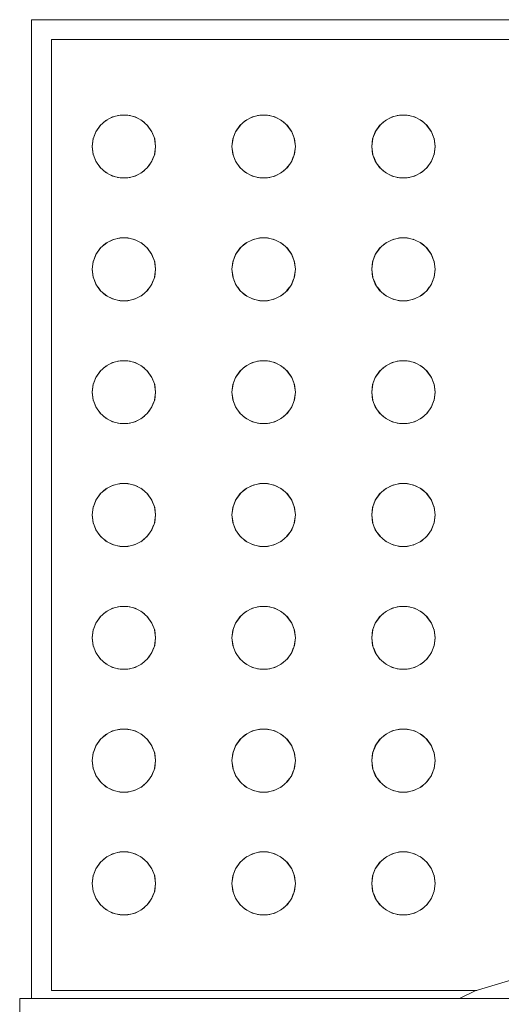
# Model space of a CAD drawing. Header units: millimetres. Extents: x 321 to 585, y -277 to 9.
# Tile 655 of 656: x 346.002 to 346.245, y -38.16 to -37.663. Entities that reach past the tile are written whole.
import ezdxf

# ---------------------------------------------------------------- set-up
doc = ezdxf.new("R2010")
doc.units = ezdxf.units.MM
doc.header["$MEASUREMENT"] = 0
doc.layers.add('IFC-Elemento construtivo genérico-Contorno', color=253, linetype='Continuous', lineweight=5)

msp = doc.modelspace()

# ---------------------------------------------------------------- linework, layer by layer
at = {"layer": 'IFC-Elemento construtivo genérico-Contorno', "lineweight": 5}
for p, q in [((346.00849, -38.15717), (346.00849, -37.66317)), ((346.00849, -37.66317), (347.36849, -37.66317)), ((346.01849, -38.15317), (346.01849, -37.67317)), ((346.01849, -37.67317), (347.35849, -37.67317)), ((346.04595, -37.714), (346.04937, -37.71221)), ((346.04809, -37.71287), (346.0502, -37.712)), ((346.04937, -37.71221), (346.05311, -37.71128)), ((346.05193, -37.71157), (346.05416, -37.71128)), ((346.05311, -37.71128), (346.05697, -37.71128)), ((346.05593, -37.71128), (346.05816, -37.71157)), ((346.05697, -37.71128), (346.06072, -37.71221)), ((346.05989, -37.712), (346.06199, -37.71287)), ((346.06072, -37.71221), (346.06413, -37.714)), ((346.11644, -37.714), (346.11986, -37.71221)), ((346.11859, -37.71287), (346.12068, -37.712)), ((346.11986, -37.71221), (346.12361, -37.71128)), ((346.12242, -37.71157), (346.12465, -37.71128)), ((346.12361, -37.71128), (346.12746, -37.71128)), ((346.12642, -37.71128), (346.12865, -37.71157)), ((346.12746, -37.71128), (346.13121, -37.71221)), ((346.13039, -37.712), (346.13248, -37.71287)), ((346.13121, -37.71221), (346.13462, -37.714)), ((346.18694, -37.714), (346.19035, -37.71221)), ((346.18908, -37.71287), (346.19117, -37.712)), ((346.19035, -37.71221), (346.1941, -37.71128)), ((346.19291, -37.71157), (346.19514, -37.71128)), ((346.1941, -37.71128), (346.19795, -37.71128)), ((346.19691, -37.71128), (346.19914, -37.71157)), ((346.19795, -37.71128), (346.2017, -37.71221)), ((346.20088, -37.712), (346.20297, -37.71287)), ((346.2017, -37.71221), (346.20512, -37.714)), ((346.04088, -37.71973), (346.04349, -37.71618)), ((346.04088, -37.71973), (346.04307, -37.71656)), ((346.04307, -37.71656), (346.04595, -37.714)), ((346.04469, -37.71512), (346.04657, -37.71367)), ((346.06351, -37.71367), (346.06538, -37.71511)), ((346.06413, -37.714), (346.06702, -37.71656)), ((346.0666, -37.71618), (346.06921, -37.71973)), ((346.06702, -37.71656), (346.06921, -37.71973)), ((346.11137, -37.71973), (346.11397, -37.71618)), ((346.11137, -37.71973), (346.11356, -37.71656)), ((346.11356, -37.71656), (346.11644, -37.714)), ((346.11519, -37.71511), (346.11706, -37.71367)), ((346.134, -37.71367), (346.13587, -37.7151)), ((346.13462, -37.714), (346.13751, -37.71656)), ((346.1371, -37.71619), (346.1397, -37.71973)), ((346.13751, -37.71656), (346.1397, -37.71973)), ((346.18186, -37.71973), (346.18446, -37.71619)), ((346.18186, -37.71973), (346.18405, -37.71656)), ((346.18405, -37.71656), (346.18694, -37.714)), ((346.18569, -37.7151), (346.18756, -37.71367)), ((346.2045, -37.71367), (346.20637, -37.71511)), ((346.20512, -37.714), (346.208, -37.71656)), ((346.20759, -37.71618), (346.21019, -37.71973)), ((346.208, -37.71656), (346.21019, -37.71973)), ((346.03951, -37.72334), (346.04106, -37.71947)), ((346.03951, -37.72334), (346.04088, -37.71973)), ((346.06902, -37.71947), (346.07058, -37.72334)), ((346.06921, -37.71973), (346.07058, -37.72334)), ((346.11, -37.72334), (346.11156, -37.71947)), ((346.11, -37.72334), (346.11137, -37.71973)), ((346.13951, -37.71947), (346.14107, -37.72334)), ((346.1397, -37.71973), (346.14107, -37.72334)), ((346.18049, -37.72334), (346.18205, -37.71947)), ((346.18049, -37.72334), (346.18186, -37.71973)), ((346.21, -37.71947), (346.21156, -37.72334)), ((346.21019, -37.71973), (346.21156, -37.72334)), ((346.03904, -37.72717), (346.03959, -37.72303)), ((346.03904, -37.72717), (346.03951, -37.72334)), ((346.03904, -37.72717), (346.03959, -37.73131)), ((346.03904, -37.72717), (346.03951, -37.731)), ((346.0705, -37.72303), (346.07104, -37.72717)), ((346.0705, -37.73131), (346.07104, -37.72717)), ((346.07058, -37.72334), (346.07104, -37.72717)), ((346.07058, -37.731), (346.07104, -37.72717)), ((346.10954, -37.72717), (346.11008, -37.72303)), ((346.10954, -37.72717), (346.11, -37.72334)), ((346.10954, -37.72717), (346.11008, -37.73131)), ((346.10954, -37.72717), (346.11, -37.731)), ((346.14099, -37.72303), (346.14153, -37.72717)), ((346.14099, -37.73131), (346.14153, -37.72717)), ((346.14107, -37.72334), (346.14153, -37.72717)), ((346.14107, -37.731), (346.14153, -37.72717)), ((346.18003, -37.72717), (346.18057, -37.72303)), ((346.18003, -37.72717), (346.18049, -37.72334)), ((346.18003, -37.72717), (346.18057, -37.73131)), ((346.18003, -37.72717), (346.18049, -37.731)), ((346.21148, -37.72303), (346.21203, -37.72717)), ((346.21148, -37.73131), (346.21203, -37.72717)), ((346.21156, -37.72334), (346.21203, -37.72717)), ((346.21156, -37.731), (346.21203, -37.72717)), ((346.03951, -37.731), (346.04088, -37.7346)), ((346.04003, -37.73237), (346.04106, -37.73488)), ((346.06921, -37.7346), (346.07058, -37.731)), ((346.11, -37.731), (346.11137, -37.7346)), ((346.1397, -37.7346), (346.14107, -37.731)), ((346.18049, -37.731), (346.18186, -37.7346)), ((346.21019, -37.7346), (346.21156, -37.731)), ((346.04088, -37.7346), (346.04307, -37.73778)), ((346.04198, -37.73619), (346.04345, -37.73812)), ((346.06664, -37.73811), (346.06809, -37.73623)), ((346.06702, -37.73778), (346.06921, -37.7346)), ((346.06902, -37.73487), (346.07003, -37.73244)), ((346.11053, -37.73239), (346.11156, -37.73489)), ((346.11137, -37.7346), (346.11356, -37.73778)), ((346.11246, -37.73619), (346.11394, -37.73812)), ((346.13714, -37.73811), (346.13858, -37.73622)), ((346.13751, -37.73778), (346.1397, -37.7346)), ((346.13951, -37.73488), (346.14051, -37.73246)), ((346.18105, -37.73246), (346.18205, -37.73488)), ((346.18186, -37.7346), (346.18405, -37.73778)), ((346.18298, -37.73622), (346.18443, -37.73811)), ((346.20762, -37.73812), (346.2091, -37.73619)), ((346.208, -37.73778), (346.21019, -37.7346)), ((346.21, -37.73489), (346.21103, -37.73239)), ((346.04307, -37.73778), (346.04595, -37.74033)), ((346.04471, -37.73924), (346.04655, -37.74065)), ((346.04595, -37.74033), (346.04937, -37.74213)), ((346.0481, -37.74147), (346.05023, -37.74235)), ((346.04937, -37.74213), (346.05311, -37.74305)), ((346.05697, -37.74305), (346.06072, -37.74213)), ((346.05986, -37.74235), (346.06199, -37.74147)), ((346.06072, -37.74213), (346.06413, -37.74033)), ((346.06354, -37.74065), (346.06536, -37.73925)), ((346.06413, -37.74033), (346.06702, -37.73778)), ((346.11356, -37.73778), (346.11644, -37.74033)), ((346.11521, -37.73924), (346.11704, -37.74065)), ((346.11644, -37.74033), (346.11986, -37.74213)), ((346.1186, -37.74147), (346.12072, -37.74234)), ((346.11986, -37.74213), (346.12361, -37.74305)), ((346.12746, -37.74305), (346.13121, -37.74213)), ((346.13035, -37.74234), (346.13247, -37.74147)), ((346.13121, -37.74213), (346.13462, -37.74033)), ((346.13403, -37.74065), (346.13584, -37.73925)), ((346.13462, -37.74033), (346.13751, -37.73778)), ((346.18405, -37.73778), (346.18694, -37.74033)), ((346.18572, -37.73925), (346.18753, -37.74065)), ((346.18694, -37.74033), (346.19035, -37.74213)), ((346.18909, -37.74147), (346.19121, -37.74234)), ((346.19035, -37.74213), (346.1941, -37.74305)), ((346.19795, -37.74305), (346.2017, -37.74213)), ((346.20084, -37.74234), (346.20296, -37.74147)), ((346.2017, -37.74213), (346.20512, -37.74033)), ((346.20452, -37.74065), (346.20635, -37.73924)), ((346.20512, -37.74033), (346.208, -37.73778)), ((346.0519, -37.74275), (346.05416, -37.74305)), ((346.05311, -37.74305), (346.05697, -37.74305)), ((346.05593, -37.74305), (346.05819, -37.74275)), ((346.12239, -37.74276), (346.12465, -37.74305)), ((346.12361, -37.74305), (346.12746, -37.74305)), ((346.12642, -37.74305), (346.12868, -37.74276)), ((346.19288, -37.74276), (346.19514, -37.74305)), ((346.1941, -37.74305), (346.19795, -37.74305)), ((346.19691, -37.74305), (346.19917, -37.74276)), ((346.04307, -37.77856), (346.04595, -37.776)), ((346.04469, -37.77712), (346.04657, -37.77568)), ((346.04595, -37.776), (346.04937, -37.77421)), ((346.04809, -37.77488), (346.0502, -37.77401)), ((346.04937, -37.77421), (346.05311, -37.77328)), ((346.05193, -37.77358), (346.05416, -37.77328)), ((346.05311, -37.77328), (346.05697, -37.77328)), ((346.05593, -37.77328), (346.05816, -37.77358)), ((346.05697, -37.77328), (346.06072, -37.77421)), ((346.05989, -37.77401), (346.06199, -37.77488)), ((346.06072, -37.77421), (346.06413, -37.776)), ((346.06351, -37.77568), (346.06538, -37.77711)), ((346.06413, -37.776), (346.06702, -37.77856)), ((346.11356, -37.77856), (346.11644, -37.776)), ((346.11519, -37.77711), (346.11706, -37.77568)), ((346.11644, -37.776), (346.11986, -37.77421)), ((346.11859, -37.77488), (346.12068, -37.77401)), ((346.11986, -37.77421), (346.12361, -37.77328)), ((346.12242, -37.77358), (346.12465, -37.77328)), ((346.12361, -37.77328), (346.12746, -37.77328)), ((346.12642, -37.77328), (346.12865, -37.77358)), ((346.12746, -37.77328), (346.13121, -37.77421)), ((346.13039, -37.77401), (346.13248, -37.77488)), ((346.13121, -37.77421), (346.13462, -37.776)), ((346.134, -37.77568), (346.13587, -37.7771)), ((346.13462, -37.776), (346.13751, -37.77856)), ((346.18405, -37.77856), (346.18694, -37.776)), ((346.18569, -37.7771), (346.18756, -37.77568)), ((346.18694, -37.776), (346.19035, -37.77421)), ((346.18908, -37.77488), (346.19117, -37.77401)), ((346.19035, -37.77421), (346.1941, -37.77328)), ((346.19291, -37.77358), (346.19514, -37.77328)), ((346.1941, -37.77328), (346.19795, -37.77328)), ((346.19691, -37.77328), (346.19914, -37.77358)), ((346.19795, -37.77328), (346.2017, -37.77421)), ((346.20088, -37.77401), (346.20297, -37.77488)), ((346.2017, -37.77421), (346.20512, -37.776)), ((346.2045, -37.77568), (346.20637, -37.77711)), ((346.20512, -37.776), (346.208, -37.77856)), ((346.03951, -37.78534), (346.04106, -37.78149)), ((346.03951, -37.78534), (346.04088, -37.78173)), ((346.04088, -37.78173), (346.04349, -37.77819)), ((346.04088, -37.78173), (346.04307, -37.77856)), ((346.0666, -37.77819), (346.06921, -37.78173)), ((346.06702, -37.77856), (346.06921, -37.78173)), ((346.06903, -37.78149), (346.07058, -37.78534)), ((346.06921, -37.78173), (346.07058, -37.78534)), ((346.11, -37.78534), (346.11155, -37.78148)), ((346.11, -37.78534), (346.11137, -37.78173)), ((346.11137, -37.78173), (346.11397, -37.77819)), ((346.11137, -37.78173), (346.11356, -37.77856)), ((346.1371, -37.7782), (346.1397, -37.78173)), ((346.13751, -37.77856), (346.1397, -37.78173)), ((346.13952, -37.78149), (346.14107, -37.78534)), ((346.1397, -37.78173), (346.14107, -37.78534)), ((346.18049, -37.78534), (346.18204, -37.78149)), ((346.18049, -37.78534), (346.18186, -37.78173)), ((346.18186, -37.78173), (346.18446, -37.7782)), ((346.18186, -37.78173), (346.18405, -37.77856)), ((346.20759, -37.77819), (346.21019, -37.78173)), ((346.208, -37.77856), (346.21019, -37.78173)), ((346.21001, -37.78148), (346.21156, -37.78534)), ((346.21019, -37.78173), (346.21156, -37.78534)), ((346.03904, -37.78917), (346.03959, -37.78503)), ((346.03904, -37.78917), (346.03951, -37.78534)), ((346.0705, -37.78503), (346.07104, -37.78917)), ((346.07058, -37.78534), (346.07104, -37.78917)), ((346.10954, -37.78917), (346.11008, -37.78503)), ((346.10954, -37.78917), (346.11, -37.78534)), ((346.14099, -37.78503), (346.14153, -37.78917)), ((346.14107, -37.78534), (346.14153, -37.78917)), ((346.18003, -37.78917), (346.18057, -37.78503)), ((346.18003, -37.78917), (346.18049, -37.78534)), ((346.21148, -37.78503), (346.21203, -37.78917)), ((346.21156, -37.78534), (346.21203, -37.78917)), ((346.03904, -37.78917), (346.03959, -37.79331)), ((346.03904, -37.78917), (346.03951, -37.793)), ((346.0705, -37.79331), (346.07104, -37.78917)), ((346.07058, -37.793), (346.07104, -37.78917)), ((346.10954, -37.78917), (346.11008, -37.79331)), ((346.10954, -37.78917), (346.11, -37.793)), ((346.14099, -37.79331), (346.14153, -37.78917)), ((346.14107, -37.793), (346.14153, -37.78917)), ((346.18003, -37.78917), (346.18057, -37.79331)), ((346.18003, -37.78917), (346.18049, -37.793)), ((346.21148, -37.79331), (346.21203, -37.78917)), ((346.21156, -37.793), (346.21203, -37.78917)), ((346.03951, -37.793), (346.04088, -37.7966)), ((346.04003, -37.79437), (346.04106, -37.79688)), ((346.04088, -37.7966), (346.04307, -37.79978)), ((346.06702, -37.79978), (346.06921, -37.7966)), ((346.06902, -37.79687), (346.07003, -37.79445)), ((346.06921, -37.7966), (346.07058, -37.793)), ((346.11, -37.793), (346.11137, -37.7966)), ((346.11053, -37.7944), (346.11156, -37.79689)), ((346.11137, -37.7966), (346.11356, -37.79978)), ((346.13751, -37.79978), (346.1397, -37.7966)), ((346.13951, -37.79688), (346.14051, -37.79447)), ((346.1397, -37.7966), (346.14107, -37.793)), ((346.18049, -37.793), (346.18186, -37.7966)), ((346.18105, -37.79447), (346.18205, -37.79688)), ((346.18186, -37.7966), (346.18405, -37.79978)), ((346.208, -37.79978), (346.21019, -37.7966)), ((346.21, -37.79689), (346.21103, -37.7944)), ((346.21019, -37.7966), (346.21156, -37.793)), ((346.04198, -37.7982), (346.04345, -37.80012)), ((346.04307, -37.79978), (346.04595, -37.80234)), ((346.04471, -37.80124), (346.04655, -37.80265)), ((346.06354, -37.80265), (346.06536, -37.80125)), ((346.06413, -37.80234), (346.06702, -37.79978)), ((346.06664, -37.80011), (346.06809, -37.79823)), ((346.11246, -37.7982), (346.11394, -37.80012)), ((346.11356, -37.79978), (346.11644, -37.80234)), ((346.11521, -37.80124), (346.11704, -37.80265)), ((346.13403, -37.80265), (346.13584, -37.80125)), ((346.13462, -37.80234), (346.13751, -37.79978)), ((346.13714, -37.80011), (346.13858, -37.79822)), ((346.18298, -37.79822), (346.18443, -37.80011)), ((346.18405, -37.79978), (346.18694, -37.80234)), ((346.18572, -37.80125), (346.18753, -37.80265)), ((346.20452, -37.80265), (346.20635, -37.80124)), ((346.20512, -37.80234), (346.208, -37.79978)), ((346.20762, -37.80012), (346.2091, -37.7982)), ((346.04595, -37.80234), (346.04937, -37.80413)), ((346.0481, -37.80347), (346.05023, -37.80435)), ((346.04937, -37.80413), (346.05311, -37.80505)), ((346.0519, -37.80475), (346.05416, -37.80505)), ((346.05311, -37.80505), (346.05697, -37.80505)), ((346.05593, -37.80505), (346.05819, -37.80475)), ((346.05697, -37.80505), (346.06072, -37.80413)), ((346.05986, -37.80435), (346.06199, -37.80347)), ((346.06072, -37.80413), (346.06413, -37.80234)), ((346.11644, -37.80234), (346.11986, -37.80413)), ((346.1186, -37.80347), (346.12072, -37.80434)), ((346.11986, -37.80413), (346.12361, -37.80505)), ((346.12239, -37.80476), (346.12465, -37.80505)), ((346.12361, -37.80505), (346.12746, -37.80505)), ((346.12642, -37.80505), (346.12868, -37.80476)), ((346.12746, -37.80505), (346.13121, -37.80413)), ((346.13035, -37.80434), (346.13247, -37.80347)), ((346.13121, -37.80413), (346.13462, -37.80234)), ((346.18694, -37.80234), (346.19035, -37.80413)), ((346.18909, -37.80347), (346.19121, -37.80434)), ((346.19035, -37.80413), (346.1941, -37.80505)), ((346.19288, -37.80476), (346.19514, -37.80505)), ((346.1941, -37.80505), (346.19795, -37.80505)), ((346.19691, -37.80505), (346.19917, -37.80476)), ((346.19795, -37.80505), (346.2017, -37.80413)), ((346.20084, -37.80434), (346.20296, -37.80347)), ((346.2017, -37.80413), (346.20512, -37.80234)), ((346.04595, -37.838), (346.04937, -37.83621)), ((346.04809, -37.83688), (346.0502, -37.83601)), ((346.04937, -37.83621), (346.05311, -37.83529)), ((346.05193, -37.83558), (346.05416, -37.83529)), ((346.05311, -37.83529), (346.05697, -37.83529)), ((346.05593, -37.83529), (346.05816, -37.83558)), ((346.05697, -37.83529), (346.06072, -37.83621)), ((346.05989, -37.83601), (346.06199, -37.83688)), ((346.06072, -37.83621), (346.06413, -37.838)), ((346.11644, -37.838), (346.11986, -37.83621)), ((346.11859, -37.83688), (346.12068, -37.83601)), ((346.11986, -37.83621), (346.12361, -37.83529)), ((346.12242, -37.83558), (346.12465, -37.83529)), ((346.12361, -37.83529), (346.12746, -37.83529)), ((346.12642, -37.83529), (346.12865, -37.83558)), ((346.12746, -37.83529), (346.13121, -37.83621)), ((346.13039, -37.83601), (346.13248, -37.83688)), ((346.13121, -37.83621), (346.13462, -37.838)), ((346.18694, -37.838), (346.19035, -37.83621)), ((346.18908, -37.83688), (346.19117, -37.83601)), ((346.19035, -37.83621), (346.1941, -37.83529)), ((346.19291, -37.83558), (346.19514, -37.83529)), ((346.1941, -37.83529), (346.19795, -37.83529)), ((346.19691, -37.83529), (346.19914, -37.83558)), ((346.19795, -37.83529), (346.2017, -37.83621)), ((346.20088, -37.83601), (346.20297, -37.83688)), ((346.2017, -37.83621), (346.20512, -37.838)), ((346.04088, -37.84373), (346.04349, -37.84019)), ((346.04088, -37.84373), (346.04307, -37.84056)), ((346.04307, -37.84056), (346.04595, -37.838)), ((346.04469, -37.83912), (346.04657, -37.83768)), ((346.06351, -37.83768), (346.06538, -37.83911)), ((346.06413, -37.838), (346.06702, -37.84056)), ((346.0666, -37.84019), (346.06921, -37.84373)), ((346.06702, -37.84056), (346.06921, -37.84373)), ((346.11137, -37.84373), (346.11397, -37.84019)), ((346.11137, -37.84373), (346.11356, -37.84056)), ((346.11356, -37.84056), (346.11644, -37.838)), ((346.11519, -37.83911), (346.11706, -37.83768)), ((346.134, -37.83768), (346.13587, -37.8391)), ((346.13462, -37.838), (346.13751, -37.84056)), ((346.1371, -37.8402), (346.1397, -37.84373)), ((346.13751, -37.84056), (346.1397, -37.84373)), ((346.18186, -37.84373), (346.18446, -37.8402)), ((346.18186, -37.84373), (346.18405, -37.84056)), ((346.18405, -37.84056), (346.18694, -37.838)), ((346.18569, -37.8391), (346.18756, -37.83768)), ((346.2045, -37.83768), (346.20637, -37.83911)), ((346.20512, -37.838), (346.208, -37.84056)), ((346.20759, -37.84019), (346.21019, -37.84373)), ((346.208, -37.84056), (346.21019, -37.84373)), ((346.03951, -37.84734), (346.04106, -37.84349)), ((346.03951, -37.84734), (346.04088, -37.84373)), ((346.06903, -37.84349), (346.07058, -37.84734)), ((346.06921, -37.84373), (346.07058, -37.84734)), ((346.11, -37.84734), (346.11155, -37.84348)), ((346.11, -37.84734), (346.11137, -37.84373)), ((346.13952, -37.84349), (346.14107, -37.84734)), ((346.1397, -37.84373), (346.14107, -37.84734)), ((346.18049, -37.84734), (346.18204, -37.84349)), ((346.18049, -37.84734), (346.18186, -37.84373)), ((346.21001, -37.84348), (346.21156, -37.84734)), ((346.21019, -37.84373), (346.21156, -37.84734)), ((346.03904, -37.85116), (346.03959, -37.84702)), ((346.03904, -37.85116), (346.03951, -37.84734)), ((346.03904, -37.85116), (346.03959, -37.85531)), ((346.03904, -37.85116), (346.03951, -37.855)), ((346.0705, -37.84702), (346.07104, -37.85116)), ((346.0705, -37.85531), (346.07104, -37.85116)), ((346.07058, -37.84734), (346.07104, -37.85116)), ((346.07058, -37.855), (346.07104, -37.85116)), ((346.10954, -37.85116), (346.11008, -37.84702)), ((346.10954, -37.85116), (346.11, -37.84734)), ((346.10954, -37.85116), (346.11008, -37.85531)), ((346.10954, -37.85116), (346.11, -37.855)), ((346.14099, -37.84702), (346.14153, -37.85116)), ((346.14099, -37.85531), (346.14153, -37.85116)), ((346.14107, -37.84734), (346.14153, -37.85116)), ((346.14107, -37.855), (346.14153, -37.85116)), ((346.18003, -37.85116), (346.18057, -37.84702)), ((346.18003, -37.85116), (346.18049, -37.84734)), ((346.18003, -37.85116), (346.18057, -37.85531)), ((346.18003, -37.85116), (346.18049, -37.855)), ((346.21148, -37.84702), (346.21203, -37.85116)), ((346.21148, -37.85531), (346.21203, -37.85116)), ((346.21156, -37.84734), (346.21203, -37.85116)), ((346.21156, -37.855), (346.21203, -37.85116)), ((346.03951, -37.855), (346.04088, -37.85861)), ((346.03999, -37.85628), (346.04106, -37.85888)), ((346.06902, -37.85887), (346.07006, -37.85636)), ((346.06921, -37.85861), (346.07058, -37.855)), ((346.11, -37.855), (346.11137, -37.85861)), ((346.1105, -37.85631), (346.11156, -37.85889)), ((346.13951, -37.85888), (346.14054, -37.85638)), ((346.1397, -37.85861), (346.14107, -37.855)), ((346.18049, -37.855), (346.18186, -37.85861)), ((346.18102, -37.85638), (346.18205, -37.85888)), ((346.21, -37.85889), (346.21106, -37.85631)), ((346.21019, -37.85861), (346.21156, -37.855)), ((346.04088, -37.85861), (346.04307, -37.86178)), ((346.04198, -37.8602), (346.04345, -37.86212)), ((346.06664, -37.86211), (346.06809, -37.86024)), ((346.06702, -37.86178), (346.06921, -37.85861)), ((346.11137, -37.85861), (346.11356, -37.86178)), ((346.11246, -37.8602), (346.11394, -37.86212)), ((346.13714, -37.86211), (346.13858, -37.86023)), ((346.13751, -37.86178), (346.1397, -37.85861)), ((346.18186, -37.85861), (346.18405, -37.86178)), ((346.18298, -37.86023), (346.18443, -37.86211)), ((346.20762, -37.86212), (346.2091, -37.8602)), ((346.208, -37.86178), (346.21019, -37.85861)), ((346.04307, -37.86178), (346.04595, -37.86434)), ((346.04469, -37.86322), (346.04657, -37.86466)), ((346.04595, -37.86434), (346.04937, -37.86613)), ((346.04809, -37.86546), (346.0502, -37.86633)), ((346.04937, -37.86613), (346.05311, -37.86705)), ((346.05697, -37.86705), (346.06072, -37.86613)), ((346.05989, -37.86633), (346.06199, -37.86545)), ((346.06072, -37.86613), (346.06413, -37.86434)), ((346.06351, -37.86466), (346.06538, -37.86322)), ((346.06413, -37.86434), (346.06702, -37.86178)), ((346.11356, -37.86178), (346.11644, -37.86434)), ((346.11519, -37.86322), (346.11706, -37.86466)), ((346.11644, -37.86434), (346.11986, -37.86613)), ((346.11859, -37.86546), (346.12068, -37.86633)), ((346.11986, -37.86613), (346.12361, -37.86705)), ((346.12746, -37.86705), (346.13121, -37.86613)), ((346.13039, -37.86633), (346.13248, -37.86546)), ((346.13121, -37.86613), (346.13462, -37.86434)), ((346.134, -37.86466), (346.13587, -37.86323)), ((346.13462, -37.86434), (346.13751, -37.86178)), ((346.18405, -37.86178), (346.18694, -37.86434)), ((346.18569, -37.86323), (346.18756, -37.86466)), ((346.18694, -37.86434), (346.19035, -37.86613)), ((346.18908, -37.86546), (346.19117, -37.86633)), ((346.19035, -37.86613), (346.1941, -37.86705)), ((346.19795, -37.86705), (346.2017, -37.86613)), ((346.20088, -37.86633), (346.20297, -37.86546)), ((346.2017, -37.86613), (346.20512, -37.86434)), ((346.2045, -37.86466), (346.20637, -37.86322)), ((346.20512, -37.86434), (346.208, -37.86178)), ((346.05193, -37.86676), (346.05416, -37.86705)), ((346.05311, -37.86705), (346.05697, -37.86705)), ((346.05593, -37.86705), (346.05816, -37.86676)), ((346.12242, -37.86676), (346.12465, -37.86705)), ((346.12361, -37.86705), (346.12746, -37.86705)), ((346.12642, -37.86705), (346.12865, -37.86676)), ((346.19291, -37.86676), (346.19514, -37.86705)), ((346.1941, -37.86705), (346.19795, -37.86705)), ((346.19691, -37.86705), (346.19914, -37.86676)), ((346.04307, -37.90256), (346.04595, -37.9)), ((346.04471, -37.9011), (346.04655, -37.89969)), ((346.04595, -37.9), (346.04937, -37.89821)), ((346.0481, -37.89887), (346.05023, -37.89799)), ((346.04937, -37.89821), (346.05311, -37.89729)), ((346.0519, -37.89759), (346.05416, -37.89729)), ((346.05311, -37.89729), (346.05697, -37.89729)), ((346.05593, -37.89729), (346.05819, -37.89759)), ((346.05697, -37.89729), (346.06072, -37.89821)), ((346.05986, -37.89799), (346.06199, -37.89887)), ((346.06072, -37.89821), (346.06413, -37.9)), ((346.06354, -37.89969), (346.06536, -37.90109)), ((346.06413, -37.9), (346.06702, -37.90256)), ((346.11356, -37.90256), (346.11644, -37.9)), ((346.11521, -37.9011), (346.11704, -37.89969)), ((346.11644, -37.9), (346.11986, -37.89821)), ((346.1186, -37.89887), (346.12072, -37.898)), ((346.11986, -37.89821), (346.12361, -37.89729)), ((346.12239, -37.89758), (346.12465, -37.89729)), ((346.12361, -37.89729), (346.12746, -37.89729)), ((346.12642, -37.89729), (346.12868, -37.89758)), ((346.12746, -37.89729), (346.13121, -37.89821)), ((346.13035, -37.898), (346.13247, -37.89887)), ((346.13121, -37.89821), (346.13462, -37.9)), ((346.13403, -37.89969), (346.13584, -37.90109)), ((346.13462, -37.9), (346.13751, -37.90256)), ((346.18405, -37.90256), (346.18694, -37.9)), ((346.18572, -37.90109), (346.18753, -37.89969)), ((346.18694, -37.9), (346.19035, -37.89821)), ((346.18909, -37.89887), (346.19121, -37.898)), ((346.19035, -37.89821), (346.1941, -37.89729)), ((346.19288, -37.89758), (346.19514, -37.89729)), ((346.1941, -37.89729), (346.19795, -37.89729)), ((346.19691, -37.89729), (346.19917, -37.89758)), ((346.19795, -37.89729), (346.2017, -37.89821)), ((346.20084, -37.898), (346.20296, -37.89887)), ((346.2017, -37.89821), (346.20512, -37.9)), ((346.20452, -37.89969), (346.20635, -37.9011)), ((346.20512, -37.9), (346.208, -37.90256)), ((346.03951, -37.90934), (346.04106, -37.90549)), ((346.03951, -37.90934), (346.04088, -37.90573)), ((346.04088, -37.90573), (346.04349, -37.90219)), ((346.04088, -37.90573), (346.04307, -37.90256)), ((346.0666, -37.90219), (346.06921, -37.90573)), ((346.06702, -37.90256), (346.06921, -37.90573)), ((346.06903, -37.90549), (346.07058, -37.90934)), ((346.06921, -37.90573), (346.07058, -37.90934)), ((346.11, -37.90934), (346.11155, -37.90548)), ((346.11, -37.90934), (346.11137, -37.90573)), ((346.11137, -37.90573), (346.11397, -37.90219)), ((346.11137, -37.90573), (346.11356, -37.90256)), ((346.1371, -37.9022), (346.1397, -37.90573)), ((346.13751, -37.90256), (346.1397, -37.90573)), ((346.13952, -37.90549), (346.14107, -37.90934)), ((346.1397, -37.90573), (346.14107, -37.90934)), ((346.18049, -37.90934), (346.18204, -37.90549)), ((346.18049, -37.90934), (346.18186, -37.90573)), ((346.18186, -37.90573), (346.18446, -37.9022)), ((346.18186, -37.90573), (346.18405, -37.90256)), ((346.20759, -37.90219), (346.21019, -37.90573)), ((346.208, -37.90256), (346.21019, -37.90573)), ((346.21001, -37.90548), (346.21156, -37.90934)), ((346.21019, -37.90573), (346.21156, -37.90934)), ((346.03904, -37.91317), (346.03959, -37.90903)), ((346.03904, -37.91317), (346.03951, -37.90934)), ((346.0705, -37.90903), (346.07104, -37.91317)), ((346.07058, -37.90934), (346.07104, -37.91317)), ((346.10954, -37.91317), (346.11008, -37.90903)), ((346.10954, -37.91317), (346.11, -37.90934)), ((346.14099, -37.90903), (346.14153, -37.91317)), ((346.14107, -37.90934), (346.14153, -37.91317)), ((346.18003, -37.91317), (346.18057, -37.90903)), ((346.18003, -37.91317), (346.18049, -37.90934)), ((346.21148, -37.90903), (346.21203, -37.91317)), ((346.21156, -37.90934), (346.21203, -37.91317)), ((346.03904, -37.91317), (346.03959, -37.91731)), ((346.03904, -37.91317), (346.03951, -37.91699)), ((346.0705, -37.91731), (346.07104, -37.91317)), ((346.07058, -37.91699), (346.07104, -37.91317)), ((346.10954, -37.91317), (346.11008, -37.91731)), ((346.10954, -37.91317), (346.11, -37.91699)), ((346.14099, -37.91731), (346.14153, -37.91317)), ((346.14107, -37.91699), (346.14153, -37.91317)), ((346.18003, -37.91317), (346.18057, -37.91731)), ((346.18003, -37.91317), (346.18049, -37.91699)), ((346.21148, -37.91731), (346.21203, -37.91317)), ((346.21156, -37.91699), (346.21203, -37.91317)), ((346.03951, -37.91699), (346.04088, -37.92061)), ((346.04001, -37.91832), (346.04107, -37.9209)), ((346.04088, -37.92061), (346.04307, -37.92378)), ((346.06702, -37.92378), (346.06921, -37.92061)), ((346.06902, -37.92089), (346.07005, -37.91839)), ((346.06921, -37.92061), (346.07058, -37.91699)), ((346.11, -37.91699), (346.11137, -37.92061)), ((346.11051, -37.91835), (346.11157, -37.9209)), ((346.11137, -37.92061), (346.11356, -37.92378)), ((346.13751, -37.92378), (346.1397, -37.92061)), ((346.1395, -37.92089), (346.14053, -37.91842)), ((346.1397, -37.92061), (346.14107, -37.91699)), ((346.18049, -37.91699), (346.18186, -37.92061)), ((346.18103, -37.91842), (346.18206, -37.92089)), ((346.18186, -37.92061), (346.18405, -37.92378)), ((346.208, -37.92378), (346.21019, -37.92061)), ((346.20999, -37.9209), (346.21105, -37.91835)), ((346.21019, -37.92061), (346.21156, -37.91699)), ((346.04193, -37.92213), (346.04346, -37.92412)), ((346.04307, -37.92378), (346.04595, -37.92634)), ((346.04469, -37.92522), (346.04657, -37.92666)), ((346.06351, -37.92666), (346.06538, -37.92523)), ((346.06413, -37.92634), (346.06702, -37.92378)), ((346.06664, -37.92412), (346.06813, -37.92217)), ((346.11242, -37.92213), (346.11394, -37.92412)), ((346.11356, -37.92378), (346.11644, -37.92634)), ((346.11519, -37.92523), (346.11706, -37.92666)), ((346.134, -37.92666), (346.13587, -37.92524)), ((346.13462, -37.92634), (346.13751, -37.92378)), ((346.13713, -37.92411), (346.13863, -37.92216)), ((346.18293, -37.92216), (346.18443, -37.92411)), ((346.18405, -37.92378), (346.18694, -37.92634)), ((346.18569, -37.92524), (346.18756, -37.92666)), ((346.2045, -37.92666), (346.20637, -37.92523)), ((346.20512, -37.92634), (346.208, -37.92378)), ((346.20762, -37.92412), (346.20914, -37.92213)), ((346.04595, -37.92634), (346.04937, -37.92813)), ((346.04809, -37.92746), (346.0502, -37.92833)), ((346.04937, -37.92813), (346.05311, -37.92906)), ((346.05193, -37.92876), (346.05416, -37.92906)), ((346.05311, -37.92906), (346.05697, -37.92906)), ((346.05593, -37.92906), (346.05816, -37.92876)), ((346.05697, -37.92906), (346.06072, -37.92813)), ((346.05989, -37.92833), (346.06199, -37.92745)), ((346.06072, -37.92813), (346.06413, -37.92634)), ((346.11644, -37.92634), (346.11986, -37.92813)), ((346.11859, -37.92746), (346.12068, -37.92833)), ((346.11986, -37.92813), (346.12361, -37.92906)), ((346.12242, -37.92876), (346.12465, -37.92906)), ((346.12361, -37.92906), (346.12746, -37.92906)), ((346.12642, -37.92906), (346.12865, -37.92876)), ((346.12746, -37.92906), (346.13121, -37.92813)), ((346.13039, -37.92833), (346.13248, -37.92746)), ((346.13121, -37.92813), (346.13462, -37.92634)), ((346.18694, -37.92634), (346.19035, -37.92813)), ((346.18908, -37.92746), (346.19117, -37.92833)), ((346.19035, -37.92813), (346.1941, -37.92906)), ((346.19291, -37.92876), (346.19514, -37.92906)), ((346.1941, -37.92906), (346.19795, -37.92906)), ((346.19691, -37.92906), (346.19914, -37.92876)), ((346.19795, -37.92906), (346.2017, -37.92813)), ((346.20088, -37.92833), (346.20297, -37.92746)), ((346.2017, -37.92813), (346.20512, -37.92634)), ((346.04595, -37.962), (346.04937, -37.96021)), ((346.04813, -37.96086), (346.05018, -37.96001)), ((346.04937, -37.96021), (346.05311, -37.95929)), ((346.05196, -37.95957), (346.05414, -37.95929)), ((346.05311, -37.95929), (346.05697, -37.95929)), ((346.05595, -37.95929), (346.05812, -37.95957)), ((346.05697, -37.95929), (346.06072, -37.96021)), ((346.0599, -37.96001), (346.06196, -37.96086)), ((346.06072, -37.96021), (346.06413, -37.962)), ((346.11644, -37.962), (346.11986, -37.96021)), ((346.11862, -37.96086), (346.12067, -37.96001)), ((346.11986, -37.96021), (346.12361, -37.95929)), ((346.12246, -37.95957), (346.12463, -37.95929)), ((346.12361, -37.95929), (346.12746, -37.95929)), ((346.12644, -37.95929), (346.12861, -37.95957)), ((346.12746, -37.95929), (346.13121, -37.96021)), ((346.1304, -37.96001), (346.13245, -37.96086)), ((346.13121, -37.96021), (346.13462, -37.962)), ((346.18694, -37.962), (346.19035, -37.96021)), ((346.18911, -37.96086), (346.19116, -37.96001)), ((346.19035, -37.96021), (346.1941, -37.95929)), ((346.19295, -37.95957), (346.19512, -37.95929)), ((346.1941, -37.95929), (346.19795, -37.95929)), ((346.19693, -37.95929), (346.1991, -37.95957)), ((346.19795, -37.95929), (346.2017, -37.96021)), ((346.20089, -37.96001), (346.20294, -37.96086)), ((346.2017, -37.96021), (346.20512, -37.962)), ((346.04088, -37.96774), (346.04349, -37.96419)), ((346.04088, -37.96774), (346.04307, -37.96456)), ((346.04307, -37.96456), (346.04595, -37.962)), ((346.04471, -37.9631), (346.04655, -37.96169)), ((346.06354, -37.96169), (346.06536, -37.96309)), ((346.06413, -37.962), (346.06702, -37.96456)), ((346.0666, -37.96419), (346.06921, -37.96774)), ((346.06702, -37.96456), (346.06921, -37.96774)), ((346.11137, -37.96774), (346.11397, -37.96419)), ((346.11137, -37.96774), (346.11356, -37.96456)), ((346.11356, -37.96456), (346.11644, -37.962)), ((346.11521, -37.9631), (346.11704, -37.96169)), ((346.13403, -37.96169), (346.13584, -37.96309)), ((346.13462, -37.962), (346.13751, -37.96456)), ((346.1371, -37.9642), (346.1397, -37.96774)), ((346.13751, -37.96456), (346.1397, -37.96774)), ((346.18186, -37.96774), (346.18446, -37.9642)), ((346.18186, -37.96774), (346.18405, -37.96456)), ((346.18405, -37.96456), (346.18694, -37.962)), ((346.18572, -37.96309), (346.18753, -37.96169)), ((346.20452, -37.96169), (346.20635, -37.9631)), ((346.20512, -37.962), (346.208, -37.96456)), ((346.20759, -37.96419), (346.21019, -37.96774)), ((346.208, -37.96456), (346.21019, -37.96774)), ((346.03951, -37.97134), (346.04106, -37.96749)), ((346.03951, -37.97134), (346.04088, -37.96774)), ((346.06903, -37.96749), (346.07058, -37.97134)), ((346.06921, -37.96774), (346.07058, -37.97134)), ((346.11, -37.97134), (346.11155, -37.96748)), ((346.11, -37.97134), (346.11137, -37.96774)), ((346.13952, -37.96749), (346.14107, -37.97134)), ((346.1397, -37.96774), (346.14107, -37.97134)), ((346.18049, -37.97134), (346.18204, -37.96749)), ((346.18049, -37.97134), (346.18186, -37.96774)), ((346.21001, -37.96748), (346.21156, -37.97134)), ((346.21019, -37.96774), (346.21156, -37.97134)), ((346.03904, -37.97517), (346.03959, -37.97103)), ((346.03904, -37.97517), (346.03951, -37.97134)), ((346.03904, -37.97517), (346.03959, -37.97931)), ((346.03904, -37.97517), (346.03951, -37.979)), ((346.0705, -37.97103), (346.07104, -37.97517)), ((346.0705, -37.97931), (346.07104, -37.97517)), ((346.07058, -37.97134), (346.07104, -37.97517)), ((346.07058, -37.979), (346.07104, -37.97517)), ((346.10954, -37.97517), (346.11008, -37.97103)), ((346.10954, -37.97517), (346.11, -37.97134)), ((346.10954, -37.97517), (346.11008, -37.97931)), ((346.10954, -37.97517), (346.11, -37.979)), ((346.14099, -37.97103), (346.14153, -37.97517)), ((346.14099, -37.97931), (346.14153, -37.97517)), ((346.14107, -37.97134), (346.14153, -37.97517)), ((346.14107, -37.979), (346.14153, -37.97517)), ((346.18003, -37.97517), (346.18057, -37.97103)), ((346.18003, -37.97517), (346.18049, -37.97134)), ((346.18003, -37.97517), (346.18057, -37.97931)), ((346.18003, -37.97517), (346.18049, -37.979)), ((346.21148, -37.97103), (346.21203, -37.97517)), ((346.21148, -37.97931), (346.21203, -37.97517)), ((346.21156, -37.97134), (346.21203, -37.97517)), ((346.21156, -37.979), (346.21203, -37.97517)), ((346.03951, -37.979), (346.04088, -37.9826)), ((346.04003, -37.98036), (346.04106, -37.98287)), ((346.06902, -37.98286), (346.07003, -37.98044)), ((346.06921, -37.9826), (346.07058, -37.979)), ((346.11, -37.979), (346.11137, -37.9826)), ((346.11053, -37.98039), (346.11156, -37.98288)), ((346.13951, -37.98287), (346.14051, -37.98046)), ((346.1397, -37.9826), (346.14107, -37.979)), ((346.18049, -37.979), (346.18186, -37.9826)), ((346.18105, -37.98046), (346.18205, -37.98287)), ((346.21, -37.98288), (346.21103, -37.98039)), ((346.21019, -37.9826), (346.21156, -37.979)), ((346.04088, -37.9826), (346.04307, -37.98577)), ((346.042, -37.98423), (346.04343, -37.9861)), ((346.04307, -37.98577), (346.04595, -37.98833)), ((346.06413, -37.98833), (346.06702, -37.98577)), ((346.06666, -37.9861), (346.06806, -37.98426)), ((346.06702, -37.98577), (346.06921, -37.9826)), ((346.11137, -37.9826), (346.11356, -37.98577)), ((346.11249, -37.98422), (346.11392, -37.9861)), ((346.11356, -37.98577), (346.11644, -37.98833)), ((346.13462, -37.98833), (346.13751, -37.98577)), ((346.13716, -37.98609), (346.13856, -37.98425)), ((346.13751, -37.98577), (346.1397, -37.9826)), ((346.18186, -37.9826), (346.18405, -37.98577)), ((346.183, -37.98425), (346.1844, -37.98609)), ((346.18405, -37.98577), (346.18694, -37.98833)), ((346.20512, -37.98833), (346.208, -37.98577)), ((346.20764, -37.9861), (346.20908, -37.98422)), ((346.208, -37.98577), (346.21019, -37.9826)), ((346.04477, -37.98729), (346.04654, -37.98864)), ((346.04595, -37.98833), (346.04937, -37.99013)), ((346.04813, -37.98947), (346.05018, -37.99032)), ((346.04937, -37.99013), (346.05311, -37.99105)), ((346.05196, -37.99076), (346.05414, -37.99105)), ((346.05595, -37.99105), (346.05812, -37.99076)), ((346.05697, -37.99105), (346.06072, -37.99013)), ((346.0599, -37.99032), (346.06196, -37.98947)), ((346.06072, -37.99013), (346.06413, -37.98833)), ((346.06354, -37.98864), (346.0653, -37.9873)), ((346.11527, -37.98729), (346.11703, -37.98864)), ((346.11644, -37.98833), (346.11986, -37.99013)), ((346.11862, -37.98947), (346.12067, -37.99032)), ((346.11986, -37.99013), (346.12361, -37.99105)), ((346.12246, -37.99076), (346.12463, -37.99105)), ((346.12644, -37.99105), (346.12861, -37.99076)), ((346.12746, -37.99105), (346.13121, -37.99013)), ((346.1304, -37.99032), (346.13245, -37.98947)), ((346.13121, -37.99013), (346.13462, -37.98833)), ((346.13404, -37.98864), (346.13579, -37.9873)), ((346.18577, -37.9873), (346.18752, -37.98864)), ((346.18694, -37.98833), (346.19035, -37.99013)), ((346.18911, -37.98947), (346.19116, -37.99032)), ((346.19035, -37.99013), (346.1941, -37.99105)), ((346.19295, -37.99076), (346.19512, -37.99105)), ((346.19693, -37.99105), (346.1991, -37.99076)), ((346.19795, -37.99105), (346.2017, -37.99013)), ((346.20089, -37.99032), (346.20294, -37.98947)), ((346.2017, -37.99013), (346.20512, -37.98833)), ((346.20453, -37.98864), (346.20629, -37.98729)), ((346.05311, -37.99105), (346.05697, -37.99105)), ((346.12361, -37.99105), (346.12746, -37.99105)), ((346.1941, -37.99105), (346.19795, -37.99105)), ((346.04307, -38.02656), (346.04595, -38.024)), ((346.04469, -38.02512), (346.04657, -38.02367)), ((346.04595, -38.024), (346.04937, -38.02221)), ((346.04809, -38.02287), (346.0502, -38.022)), ((346.04937, -38.02221), (346.05311, -38.02128)), ((346.05193, -38.02157), (346.05416, -38.02128)), ((346.05311, -38.02128), (346.05697, -38.02128)), ((346.05593, -38.02128), (346.05816, -38.02157)), ((346.05697, -38.02128), (346.06072, -38.02221)), ((346.05989, -38.022), (346.06199, -38.02287)), ((346.06072, -38.02221), (346.06413, -38.024)), ((346.06351, -38.02367), (346.06538, -38.02511)), ((346.06413, -38.024), (346.06702, -38.02656)), ((346.11356, -38.02656), (346.11644, -38.024)), ((346.11519, -38.02511), (346.11706, -38.02367)), ((346.11644, -38.024), (346.11986, -38.02221)), ((346.11859, -38.02287), (346.12068, -38.022)), ((346.11986, -38.02221), (346.12361, -38.02128)), ((346.12242, -38.02157), (346.12465, -38.02128)), ((346.12361, -38.02128), (346.12746, -38.02128)), ((346.12642, -38.02128), (346.12865, -38.02157)), ((346.12746, -38.02128), (346.13121, -38.02221)), ((346.13039, -38.022), (346.13248, -38.02287)), ((346.13121, -38.02221), (346.13462, -38.024)), ((346.134, -38.02367), (346.13587, -38.0251)), ((346.13462, -38.024), (346.13751, -38.02656)), ((346.18405, -38.02656), (346.18694, -38.024)), ((346.18569, -38.0251), (346.18756, -38.02367)), ((346.18694, -38.024), (346.19035, -38.02221)), ((346.18908, -38.02287), (346.19117, -38.022)), ((346.19035, -38.02221), (346.1941, -38.02128)), ((346.19291, -38.02157), (346.19514, -38.02128)), ((346.1941, -38.02128), (346.19795, -38.02128)), ((346.19691, -38.02128), (346.19914, -38.02157)), ((346.19795, -38.02128), (346.2017, -38.02221)), ((346.20088, -38.022), (346.20297, -38.02287)), ((346.2017, -38.02221), (346.20512, -38.024)), ((346.2045, -38.02367), (346.20637, -38.02511)), ((346.20512, -38.024), (346.208, -38.02656)), ((346.03951, -38.03334), (346.04106, -38.02947)), ((346.03951, -38.03334), (346.04088, -38.02973)), ((346.04088, -38.02973), (346.04349, -38.02618)), ((346.04088, -38.02973), (346.04307, -38.02656)), ((346.0666, -38.02618), (346.06921, -38.02973)), ((346.06702, -38.02656), (346.06921, -38.02973)), ((346.06902, -38.02947), (346.07058, -38.03334)), ((346.06921, -38.02973), (346.07058, -38.03334)), ((346.11, -38.03334), (346.11156, -38.02947)), ((346.11, -38.03334), (346.11137, -38.02973)), ((346.11137, -38.02973), (346.11397, -38.02618)), ((346.11137, -38.02973), (346.11356, -38.02656)), ((346.1371, -38.02619), (346.1397, -38.02973)), ((346.13751, -38.02656), (346.1397, -38.02973)), ((346.13951, -38.02947), (346.14107, -38.03334)), ((346.1397, -38.02973), (346.14107, -38.03334)), ((346.18049, -38.03334), (346.18205, -38.02947)), ((346.18049, -38.03334), (346.18186, -38.02973)), ((346.18186, -38.02973), (346.18446, -38.02619)), ((346.18186, -38.02973), (346.18405, -38.02656)), ((346.20759, -38.02618), (346.21019, -38.02973)), ((346.208, -38.02656), (346.21019, -38.02973)), ((346.21, -38.02947), (346.21156, -38.03334)), ((346.21019, -38.02973), (346.21156, -38.03334)), ((346.03904, -38.03717), (346.03959, -38.03303)), ((346.03904, -38.03717), (346.03951, -38.03334)), ((346.0705, -38.03303), (346.07104, -38.03717)), ((346.07058, -38.03334), (346.07104, -38.03717)), ((346.10954, -38.03717), (346.11008, -38.03303)), ((346.10954, -38.03717), (346.11, -38.03334)), ((346.14099, -38.03303), (346.14153, -38.03717)), ((346.14107, -38.03334), (346.14153, -38.03717)), ((346.18003, -38.03717), (346.18057, -38.03303)), ((346.18003, -38.03717), (346.18049, -38.03334)), ((346.21148, -38.03303), (346.21203, -38.03717)), ((346.21156, -38.03334), (346.21203, -38.03717)), ((346.03904, -38.03717), (346.03959, -38.04131)), ((346.03904, -38.03717), (346.03951, -38.041)), ((346.0705, -38.04131), (346.07104, -38.03717)), ((346.07058, -38.041), (346.07104, -38.03717)), ((346.10954, -38.03717), (346.11008, -38.04131)), ((346.10954, -38.03717), (346.11, -38.041)), ((346.14099, -38.04131), (346.14153, -38.03717)), ((346.14107, -38.041), (346.14153, -38.03717)), ((346.18003, -38.03717), (346.18057, -38.04131)), ((346.18003, -38.03717), (346.18049, -38.041)), ((346.21148, -38.04131), (346.21203, -38.03717)), ((346.21156, -38.041), (346.21203, -38.03717)), ((346.03951, -38.041), (346.04088, -38.0446)), ((346.04003, -38.04237), (346.04106, -38.04488)), ((346.04088, -38.0446), (346.04307, -38.04778)), ((346.06702, -38.04778), (346.06921, -38.0446)), ((346.06902, -38.04487), (346.07003, -38.04244)), ((346.06921, -38.0446), (346.07058, -38.041)), ((346.11, -38.041), (346.11137, -38.0446)), ((346.11053, -38.04239), (346.11156, -38.04489)), ((346.11137, -38.0446), (346.11356, -38.04778)), ((346.13751, -38.04778), (346.1397, -38.0446)), ((346.13951, -38.04488), (346.14051, -38.04246)), ((346.1397, -38.0446), (346.14107, -38.041)), ((346.18049, -38.041), (346.18186, -38.0446)), ((346.18105, -38.04246), (346.18205, -38.04488)), ((346.18186, -38.0446), (346.18405, -38.04778)), ((346.208, -38.04778), (346.21019, -38.0446)), ((346.21, -38.04489), (346.21103, -38.04239)), ((346.21019, -38.0446), (346.21156, -38.041)), ((346.04198, -38.04619), (346.04345, -38.04812)), ((346.04307, -38.04778), (346.04595, -38.05033)), ((346.04471, -38.04924), (346.04655, -38.05065)), ((346.04595, -38.05033), (346.04937, -38.05213)), ((346.06072, -38.05213), (346.06413, -38.05033)), ((346.06354, -38.05065), (346.06536, -38.04925)), ((346.06413, -38.05033), (346.06702, -38.04778)), ((346.06664, -38.04811), (346.06809, -38.04623)), ((346.11246, -38.04619), (346.11394, -38.04812)), ((346.11356, -38.04778), (346.11644, -38.05033)), ((346.11521, -38.04924), (346.11704, -38.05065)), ((346.11644, -38.05033), (346.11986, -38.05213)), ((346.13121, -38.05213), (346.13462, -38.05033)), ((346.13403, -38.05065), (346.13584, -38.04925)), ((346.13462, -38.05033), (346.13751, -38.04778)), ((346.13714, -38.04811), (346.13858, -38.04622)), ((346.18298, -38.04622), (346.18443, -38.04811)), ((346.18405, -38.04778), (346.18694, -38.05033)), ((346.18572, -38.04925), (346.18753, -38.05065)), ((346.18694, -38.05033), (346.19035, -38.05213)), ((346.2017, -38.05213), (346.20512, -38.05033)), ((346.20452, -38.05065), (346.20635, -38.04924)), ((346.20512, -38.05033), (346.208, -38.04778)), ((346.20762, -38.04812), (346.2091, -38.04619)), ((346.0481, -38.05147), (346.05023, -38.05235)), ((346.04937, -38.05213), (346.05311, -38.05305)), ((346.0519, -38.05275), (346.05416, -38.05305)), ((346.05311, -38.05305), (346.05697, -38.05305)), ((346.05593, -38.05305), (346.05819, -38.05275)), ((346.05697, -38.05305), (346.06072, -38.05213)), ((346.05986, -38.05235), (346.06199, -38.05147)), ((346.1186, -38.05147), (346.12072, -38.05234)), ((346.11986, -38.05213), (346.12361, -38.05305)), ((346.12239, -38.05276), (346.12465, -38.05305)), ((346.12361, -38.05305), (346.12746, -38.05305)), ((346.12642, -38.05305), (346.12868, -38.05276)), ((346.12746, -38.05305), (346.13121, -38.05213)), ((346.13035, -38.05234), (346.13247, -38.05147)), ((346.18909, -38.05147), (346.19121, -38.05234)), ((346.19035, -38.05213), (346.1941, -38.05305)), ((346.19288, -38.05276), (346.19514, -38.05305)), ((346.1941, -38.05305), (346.19795, -38.05305)), ((346.19691, -38.05305), (346.19917, -38.05276)), ((346.19795, -38.05305), (346.2017, -38.05213)), ((346.20084, -38.05234), (346.20296, -38.05147)), ((346.04595, -38.086), (346.04937, -38.08421)), ((346.04809, -38.08488), (346.0502, -38.08401)), ((346.04937, -38.08421), (346.05311, -38.08328)), ((346.05193, -38.08358), (346.05416, -38.08328)), ((346.05311, -38.08328), (346.05697, -38.08328)), ((346.05593, -38.08328), (346.05816, -38.08358)), ((346.05697, -38.08328), (346.06072, -38.08421)), ((346.05989, -38.08401), (346.06199, -38.08488)), ((346.06072, -38.08421), (346.06413, -38.086)), ((346.11644, -38.086), (346.11986, -38.08421)), ((346.11859, -38.08488), (346.12068, -38.08401)), ((346.11986, -38.08421), (346.12361, -38.08328)), ((346.12242, -38.08358), (346.12465, -38.08328)), ((346.12361, -38.08328), (346.12746, -38.08328)), ((346.12642, -38.08328), (346.12865, -38.08358)), ((346.12746, -38.08328), (346.13121, -38.08421)), ((346.13039, -38.08401), (346.13248, -38.08488)), ((346.13121, -38.08421), (346.13462, -38.086)), ((346.18694, -38.086), (346.19035, -38.08421)), ((346.18908, -38.08488), (346.19117, -38.08401)), ((346.19035, -38.08421), (346.1941, -38.08328)), ((346.19291, -38.08358), (346.19514, -38.08328)), ((346.1941, -38.08328), (346.19795, -38.08328)), ((346.19691, -38.08328), (346.19914, -38.08358)), ((346.19795, -38.08328), (346.2017, -38.08421)), ((346.20088, -38.08401), (346.20297, -38.08488)), ((346.2017, -38.08421), (346.20512, -38.086)), ((346.04088, -38.09173), (346.04343, -38.08825)), ((346.04088, -38.09173), (346.04307, -38.08856)), ((346.04307, -38.08856), (346.04665, -38.08564)), ((346.04307, -38.08856), (346.04595, -38.086)), ((346.06343, -38.08563), (346.06702, -38.08856)), ((346.06413, -38.086), (346.06702, -38.08856)), ((346.06666, -38.08826), (346.06921, -38.09173)), ((346.06702, -38.08856), (346.06921, -38.09173)), ((346.11137, -38.09173), (346.11392, -38.08826)), ((346.11137, -38.09173), (346.11356, -38.08856)), ((346.11356, -38.08856), (346.11714, -38.08564)), ((346.11356, -38.08856), (346.11644, -38.086)), ((346.13392, -38.08564), (346.13751, -38.08856)), ((346.13462, -38.086), (346.13751, -38.08856)), ((346.13715, -38.08826), (346.1397, -38.09173)), ((346.13751, -38.08856), (346.1397, -38.09173)), ((346.18186, -38.09173), (346.18441, -38.08826)), ((346.18186, -38.09173), (346.18405, -38.08856)), ((346.18405, -38.08856), (346.18764, -38.08564)), ((346.18405, -38.08856), (346.18694, -38.086)), ((346.20442, -38.08564), (346.208, -38.08856)), ((346.20512, -38.086), (346.208, -38.08856)), ((346.20764, -38.08826), (346.21019, -38.09173)), ((346.208, -38.08856), (346.21019, -38.09173)), ((346.03904, -38.09917), (346.03959, -38.09503)), ((346.03951, -38.09534), (346.04106, -38.09149)), ((346.03951, -38.09534), (346.04088, -38.09173)), ((346.06903, -38.09149), (346.07058, -38.09534)), ((346.06921, -38.09173), (346.07058, -38.09534)), ((346.0705, -38.09503), (346.07104, -38.09917)), ((346.10954, -38.09917), (346.11008, -38.09503)), ((346.11, -38.09534), (346.11155, -38.09148)), ((346.11, -38.09534), (346.11137, -38.09173)), ((346.13952, -38.09149), (346.14107, -38.09534)), ((346.1397, -38.09173), (346.14107, -38.09534)), ((346.14099, -38.09503), (346.14153, -38.09917)), ((346.18003, -38.09917), (346.18057, -38.09503)), ((346.18049, -38.09534), (346.18204, -38.09149)), ((346.18049, -38.09534), (346.18186, -38.09173)), ((346.21001, -38.09148), (346.21156, -38.09534)), ((346.21019, -38.09173), (346.21156, -38.09534)), ((346.21148, -38.09503), (346.21203, -38.09917)), ((346.03904, -38.09917), (346.03951, -38.09534)), ((346.03904, -38.09917), (346.03959, -38.10331)), ((346.03904, -38.09917), (346.03951, -38.103)), ((346.0705, -38.10331), (346.07104, -38.09917)), ((346.07058, -38.09534), (346.07104, -38.09917)), ((346.07058, -38.103), (346.07104, -38.09917)), ((346.10954, -38.09917), (346.11, -38.09534)), ((346.10954, -38.09917), (346.11008, -38.10331)), ((346.10954, -38.09917), (346.11, -38.103)), ((346.14099, -38.10331), (346.14153, -38.09917)), ((346.14107, -38.09534), (346.14153, -38.09917)), ((346.14107, -38.103), (346.14153, -38.09917)), ((346.18003, -38.09917), (346.18049, -38.09534)), ((346.18003, -38.09917), (346.18057, -38.10331)), ((346.18003, -38.09917), (346.18049, -38.103)), ((346.21148, -38.10331), (346.21203, -38.09917)), ((346.21156, -38.09534), (346.21203, -38.09917)), ((346.21156, -38.103), (346.21203, -38.09917)), ((346.03951, -38.103), (346.04088, -38.1066)), ((346.04003, -38.10437), (346.04106, -38.10688)), ((346.06902, -38.10687), (346.07003, -38.10445)), ((346.06921, -38.1066), (346.07058, -38.103)), ((346.11, -38.103), (346.11137, -38.1066)), ((346.11053, -38.1044), (346.11156, -38.10689)), ((346.13951, -38.10688), (346.14051, -38.10447)), ((346.1397, -38.1066), (346.14107, -38.103)), ((346.18049, -38.103), (346.18186, -38.1066)), ((346.18105, -38.10447), (346.18205, -38.10688)), ((346.21, -38.10689), (346.21103, -38.1044)), ((346.21019, -38.1066), (346.21156, -38.103)), ((346.04088, -38.1066), (346.04307, -38.10978)), ((346.04198, -38.1082), (346.04345, -38.11012)), ((346.04307, -38.10978), (346.04595, -38.11234)), ((346.06413, -38.11234), (346.06702, -38.10978)), ((346.06664, -38.11011), (346.06809, -38.10823)), ((346.06702, -38.10978), (346.06921, -38.1066)), ((346.11137, -38.1066), (346.11356, -38.10978)), ((346.11246, -38.1082), (346.11394, -38.11012)), ((346.11356, -38.10978), (346.11644, -38.11234)), ((346.13462, -38.11234), (346.13751, -38.10978)), ((346.13714, -38.11011), (346.13858, -38.10822)), ((346.13751, -38.10978), (346.1397, -38.1066)), ((346.18186, -38.1066), (346.18405, -38.10978)), ((346.18298, -38.10822), (346.18443, -38.11011)), ((346.18405, -38.10978), (346.18694, -38.11234)), ((346.20512, -38.11234), (346.208, -38.10978)), ((346.20762, -38.11012), (346.2091, -38.1082)), ((346.208, -38.10978), (346.21019, -38.1066)), ((346.04471, -38.11124), (346.04655, -38.11265)), ((346.04595, -38.11234), (346.04937, -38.11413)), ((346.0481, -38.11347), (346.05023, -38.11435)), ((346.04937, -38.11413), (346.05311, -38.11505)), ((346.0519, -38.11475), (346.05416, -38.11505)), ((346.05311, -38.11505), (346.05697, -38.11505)), ((346.05593, -38.11505), (346.05819, -38.11475)), ((346.05697, -38.11505), (346.06072, -38.11413)), ((346.05986, -38.11435), (346.06199, -38.11347)), ((346.06072, -38.11413), (346.06413, -38.11234)), ((346.06354, -38.11265), (346.06536, -38.11125)), ((346.11521, -38.11124), (346.11704, -38.11265)), ((346.11644, -38.11234), (346.11986, -38.11413)), ((346.1186, -38.11347), (346.12072, -38.11434)), ((346.11986, -38.11413), (346.12361, -38.11505)), ((346.12239, -38.11476), (346.12465, -38.11505)), ((346.12361, -38.11505), (346.12746, -38.11505)), ((346.12642, -38.11505), (346.12868, -38.11476)), ((346.12746, -38.11505), (346.13121, -38.11413)), ((346.13035, -38.11434), (346.13247, -38.11347)), ((346.13121, -38.11413), (346.13462, -38.11234)), ((346.13403, -38.11265), (346.13584, -38.11125)), ((346.18572, -38.11125), (346.18753, -38.11265)), ((346.18694, -38.11234), (346.19035, -38.11413)), ((346.18909, -38.11347), (346.19121, -38.11434)), ((346.19035, -38.11413), (346.1941, -38.11505)), ((346.19288, -38.11476), (346.19514, -38.11505)), ((346.1941, -38.11505), (346.19795, -38.11505)), ((346.19691, -38.11505), (346.19917, -38.11476)), ((346.19795, -38.11505), (346.2017, -38.11413)), ((346.20084, -38.11434), (346.20296, -38.11347)), ((346.2017, -38.11413), (346.20512, -38.11234)), ((346.20452, -38.11265), (346.20635, -38.11124)), ((346.23225, -38.15341), (346.25411, -38.14679)), ((346.01849, -38.15317), (346.23306, -38.15317)), ((346.2243, -38.15717), (346.23225, -38.15341)), ((346.00248, -38.15717), (347.37449, -38.15717)), ((346.00248, -39.12917), (346.00248, -38.15717))]:
    msp.add_line(p, q, dxfattribs=at)

doc.saveas('drawing.dxf')
